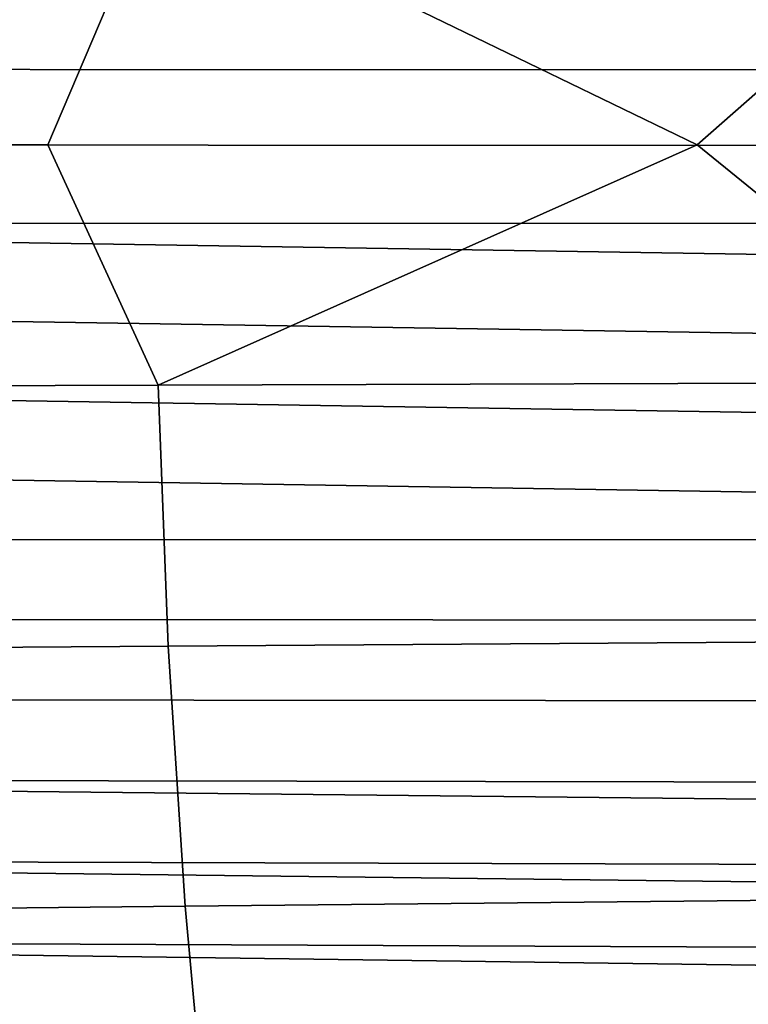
# Model space of a CAD drawing. Header units: metres. Extents: x -240 to 45, y -77 to 27.
# Tile 443 of 656: x -183.03 to -181.44, y -1.87 to 0.27. Entities that reach past the tile are written whole.
import ezdxf

# ---------------------------------------------------------------- set-up
doc = ezdxf.new("R2010")
doc.units = ezdxf.units.M
doc.layers.add('solid_102011X2', color=7, linetype='CONTINUOUS')

msp = doc.modelspace()

# ---------------------------------------------------------------- linework, layer by layer
at = {"layer": 'solid_102011X2'}
for points in [[(-182.724106, 0.568887, 342.82962), (-184.520737, 0.57527, 341.371277), (-184.385406, 0, 341.496887), (-182.966125, 0, 342.649536)], [(-182.724106, 0.568887, 342.82962), (-182.966125, 0, 342.649536), (-182.72525, -0.524534, 342.830841), (-181.550354, 0, 343.777435)], [(-180.910919, 0.562572, 344.265839), (-182.724106, 0.568887, 342.82962), (-181.550354, 0, 343.777435)], [(-180.910919, 0.562572, 344.265839), (-181.550354, 0, 343.777435), (-180.912033, -0.518711, 344.267059), (-180.14566, 0, 344.875305)], [(-174.866562, 0.331014, 283.393311), (-174.859283, 0.162077, 283.38147), (-185.720367, 0.164544, 289.907532), (-185.720047, 0.329378, 289.914642)], [(-174.857025, -0.004947, 283.377747), (-185.720444, 0.000108, 289.905151), (-185.720367, 0.164544, 289.907532), (-174.859283, 0.162077, 283.38147)], [(-174.859695, -0.172525, 283.382019), (-185.720337, -0.171424, 289.907715), (-185.720444, 0.000108, 289.905151), (-174.857025, -0.004947, 283.377747)], [(-182.966125, 0, 342.649536), (-184.385406, 0, 341.496887), (-184.521896, -0.53042, 341.372498), (-182.72525, -0.524534, 342.830841)], [(-181.550354, 0, 343.777435), (-182.72525, -0.524534, 342.830841), (-180.912033, -0.518711, 344.267059)], [(-174.880051, -0.514064, 283.415314), (-185.719955, -0.343384, 289.915436), (-185.720337, -0.171424, 289.907715), (-174.867371, -0.342262, 283.39447)], [(-174.859695, -0.172525, 283.382019), (-174.867371, -0.342262, 283.39447), (-185.720337, -0.171424, 289.907715)], [(-174.897842, -0.687419, 283.444733), (-185.719284, -0.515639, 289.928314), (-185.719955, -0.343384, 289.915436), (-174.880051, -0.514064, 283.415314)], [(-174.920959, -0.861859, 283.483002), (-185.718307, -0.688206, 289.946442), (-185.719284, -0.515639, 289.928314), (-174.897842, -0.687419, 283.444733)], [(-182.72525, -0.524534, 342.830841), (-184.521896, -0.53042, 341.372498), (-184.49971, -1.10548, 341.349304), (-182.703613, -1.093213, 342.807648)], [(-180.912033, -0.518711, 344.267059), (-182.72525, -0.524534, 342.830841), (-182.703613, -1.093213, 342.807648), (-180.890976, -1.081078, 344.243866)], [(-174.920959, -0.861859, 283.483002), (-185.717026, -0.861139, 289.969818), (-185.718307, -0.688206, 289.946442)], [(-174.949814, -1.03864, 283.530701), (-185.715408, -1.034367, 289.998535), (-185.717026, -0.861139, 289.969818), (-174.920959, -0.861859, 283.483002)], [(-174.984711, -1.218293, 283.58847), (-185.713455, -1.207945, 290.032654), (-185.715408, -1.034367, 289.998535), (-174.949814, -1.03864, 283.530701)], [(-182.703613, -1.093213, 342.807648), (-184.49971, -1.10548, 341.349304), (-184.461945, -1.678834, 341.309845), (-182.666824, -1.660207, 342.768158)], [(-180.890976, -1.081078, 344.243866), (-182.703613, -1.093213, 342.807648), (-182.666824, -1.660207, 342.768158), (-180.855133, -1.641778, 344.204346)], [(-175.02597, -1.401135, 283.65686), (-185.711151, -1.381788, 290.072266), (-185.713455, -1.207945, 290.032654), (-174.984711, -1.218293, 283.58847)], [(-175.074219, -1.587405, 283.736786), (-185.708466, -1.55598, 290.117432), (-185.711151, -1.381788, 290.072266), (-175.04924, -1.493855, 283.695374)], [(-175.02597, -1.401135, 283.65686), (-175.04924, -1.493855, 283.695374), (-185.711151, -1.381788, 290.072266)], [(-175.130081, -1.777557, 283.829193), (-185.705338, -1.730409, 290.168213), (-185.708466, -1.55598, 290.117432), (-175.101181, -1.681997, 283.781372)], [(-175.074219, -1.587405, 283.736786), (-175.101181, -1.681997, 283.781372), (-185.708466, -1.55598, 290.117432)], [(-180.855133, -1.641778, 344.204346), (-182.666824, -1.660207, 342.768158), (-182.614899, -2.224638, 342.712433), (-180.80455, -2.199946, 344.14859)], [(-182.666824, -1.660207, 342.768158), (-184.461945, -1.678834, 341.309845), (-184.408646, -2.249596, 341.254181), (-182.614899, -2.224638, 342.712433)], [(-175.194244, -1.972208, 283.935272), (-185.701721, -1.905153, 290.224701), (-185.705338, -1.730409, 290.168213), (-175.160995, -1.874181, 283.880341)], [(-175.130081, -1.777557, 283.829193), (-175.160995, -1.874181, 283.880341), (-185.705338, -1.730409, 290.168213)]]:
    msp.add_3dface(points, dxfattribs=at)

doc.saveas('drawing.dxf')
